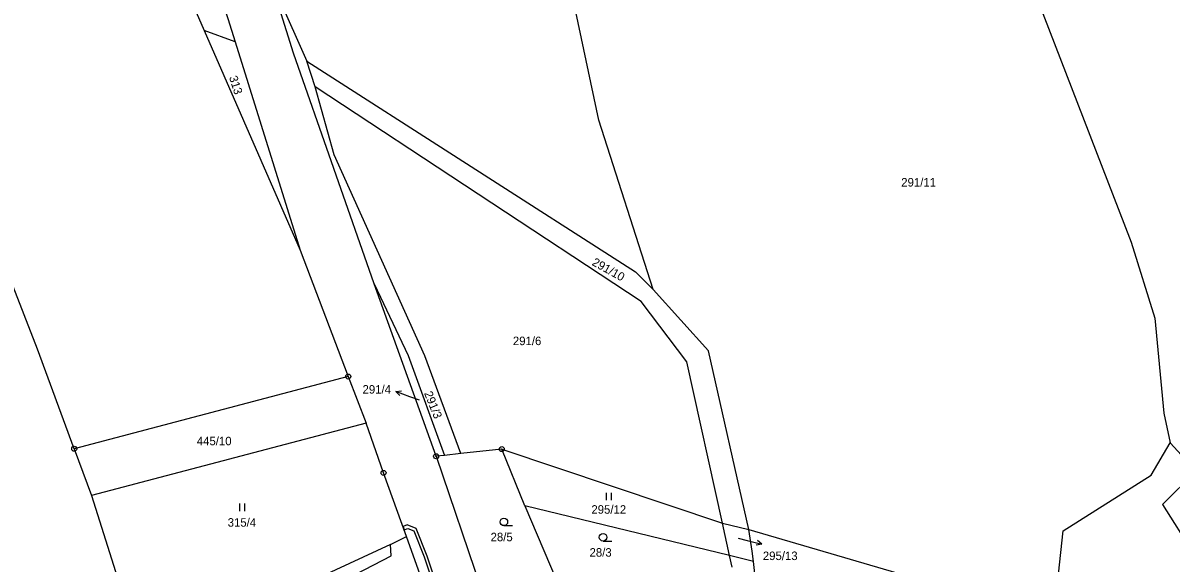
# Model space of a CAD drawing. Extents: x -680203 to -673936, y -1102717 to -1093650.
# Drawn here: x -676806.8 to -676577.2, y -1096610.9 to -1096503 of the extents above; entities that cross this region are included whole.
import ezdxf

# ---------------------------------------------------------------- set-up
doc = ezdxf.new("R2010")
doc.units = 0
for name, color, linetype in [('_Ideová část', 7, 'Continuous'), ('SOxx02xx_Koleje_param další_Popis10', 7, 'Continuous'), ('SOxx02xx_Staničení_Popis10', 7, 'Continuous'), ('SOxxxxxx_Koleje_hlavní_body_Popis10', 7, 'Continuous'), ('SOxxxxxx_Koleje_LN_parametry_Popis10', 7, 'Continuous'), ('SOxxxxxx_Osa_bod_P', 7, 'Continuous'), ('x_prac', 7, 'Continuous')]:
    doc.layers.add(name, color=color, linetype=linetype)

msp = doc.modelspace()

# ---------------------------------------------------------------- linework, layer by layer
at = {"layer": '_Ideová část'}
msp.add_circle((-677321.69, -1096651.16), 1076.75, dxfattribs=at)
at = {"layer": 'SOxx02xx_Koleje_param další_Popis10'}
for centre, radius in [((-676741.77, -1096573.6), 0.5), ((-676741.77, -1096573.6), 0.0303), ((-676796.59, -1096588.03), 0.5), ((-676796.59, -1096588.03), 0.0303), ((-676724.21, -1096589.54), 0.5), ((-676724.21, -1096589.54), 0.0303), ((-676711.08, -1096588.11), 0.5), ((-676711.08, -1096588.11), 0.0303), ((-676734.72, -1096592.86), 0.5), ((-676734.72, -1096592.86), 0.0303)]:
    msp.add_circle(centre, radius, dxfattribs=at)
at = {"layer": 'SOxx02xx_Staničení_Popis10'}
for p, q in [((-676732.26, -1096576.6), (-676731.15, -1096576.48)), ((-676729.44, -1096577.63), (-676732.26, -1096576.6)), ((-676732.26, -1096576.6), (-676731.49, -1096577.42)), ((-676727.55, -1096578.33), (-676729.44, -1096577.63)), ((-676663.78, -1096605.92), (-676662, -1096606.36)), ((-676662, -1096606.36), (-676659.09, -1096607.09)), ((-676659.09, -1096607.09), (-676660.18, -1096607.33)), ((-676659.09, -1096607.09), (-676659.94, -1096606.36))]:
    msp.add_line(p, q, dxfattribs=at)
at = {"layer": 'SOxxxxxx_Koleje_hlavní_body_Popis10'}
for p, q in [((-676690.16, -1096598.34), (-676690.16, -1096596.84)), ((-676689.16, -1096598.34), (-676689.16, -1096596.84)), ((-676763.46, -1096600.49), (-676763.46, -1096598.99)), ((-676762.46, -1096600.49), (-676762.46, -1096598.99)), ((-676710.65, -1096603.4), (-676708.9, -1096603.4)), ((-676690.82, -1096606.48), (-676689.07, -1096606.48))]:
    msp.add_line(p, q, dxfattribs=at)
for centre in [(-676710.65, -1096602.65), (-676690.82, -1096605.73)]:
    msp.add_circle(centre, 0.75, dxfattribs=at)
at = {"layer": 'SOxxxxxx_Koleje_LN_parametry_Popis10'}
msp.add_lwpolyline([(-676716.61, -1096637.69), (-676726, -1096609.47), (-676728.21, -1096604), (-676729.99, -1096603.26), (-676730.83, -1096603.59), (-676730.6, -1096604.23), (-676729.89, -1096603.96), (-676728.67, -1096604.46), (-676726.58, -1096609.65), (-676717.18, -1096637.86)], dxfattribs=at)
at = {"layer": 'x_prac'}
for p, q in [((-676757.24, -1096494.44), (-676750.06, -1096510.59)), ((-676770.61, -1096504.43), (-676751.38, -1096548.36)), ((-676764.42, -1096506.72), (-676770.61, -1096504.43)), ((-676764.42, -1096506.72), (-676751.38, -1096548.36)), ((-676748.4, -1096515.73), (-676750.06, -1096510.59)), ((-676751.38, -1096548.36), (-676741.77, -1096573.6)), ((-676724.21, -1096589.54), (-676736.58, -1096555.07)), ((-676741.77, -1096573.6), (-676796.59, -1096588.03)), ((-676741.77, -1096573.6), (-676738.21, -1096582.95)), ((-676738.21, -1096582.95), (-676793.11, -1096597.4)), ((-676577.38, -1096586.88), (-676572.18, -1096592.51)), ((-676796.59, -1096588.03), (-676793.11, -1096597.4)), ((-676722.54, -1096589.36), (-676724.21, -1096589.54)), ((-676724.21, -1096589.54), (-676712.57, -1096623.67)), ((-676719.25, -1096589), (-676722.54, -1096589.36)), ((-676711.08, -1096588.11), (-676719.25, -1096589)), ((-676711.08, -1096588.11), (-676666.93, -1096602.93)), ((-676706.46, -1096599.44), (-676711.08, -1096588.11)), ((-676665.56, -1096609.34), (-676706.46, -1096599.44)), ((-676706.46, -1096599.44), (-676700.18, -1096614.19)), ((-676666.93, -1096602.93), (-676661.68, -1096604.14)), ((-676665.56, -1096609.34), (-676666.93, -1096602.93)), ((-676733.3, -1096607.18), (-676730.11, -1096605.57)), ((-676718.2, -1096639.29), (-676730.11, -1096605.57)), ((-676661.68, -1096604.14), (-676613.18, -1096618.31)), ((-676733.3, -1096607.18), (-676756.36, -1096617.77)), ((-676660.74, -1096610.54), (-676665.56, -1096609.34)), ((-676665.01, -1096611.7), (-676665.56, -1096609.34))]:
    msp.add_line(p, q, dxfattribs=at)
for points in [[(-676829.51, -1096326.47), (-676820.92, -1096365.47), (-676799.7, -1096435.97), (-676796.48, -1096445.33), (-676770.61, -1096504.43)], [(-676705.38, -1096366.15), (-676701.9, -1096376.19), (-676689.24, -1096408.93), (-676677.03, -1096441.79), (-676674.6, -1096448.21), (-676644.28, -1096466.25), (-676611.1, -1096479.64), (-676585.19, -1096546.75), (-676580.45, -1096561.95), (-676578.66, -1096580.93), (-676577.38, -1096586.88)], [(-676680.79, -1096556.2), (-676691.67, -1096522.37), (-676696.74, -1096498.5), (-676697.53, -1096477.5), (-676700.76, -1096453.19), (-676705.44, -1096436.91), (-676701.58, -1096405.8)], [(-676775.54, -1096472.3), (-676765.87, -1096502.08), (-676764.42, -1096506.72)], [(-676736.58, -1096555.07), (-676752.7, -1096509.01), (-676757.24, -1096494.44)], [(-676750.06, -1096510.59), (-676684.33, -1096552.7), (-676680.79, -1096556.2)], [(-676719.25, -1096589), (-676726.47, -1096569.45), (-676744.58, -1096529.32), (-676748.4, -1096515.73)], [(-676666.93, -1096602.93), (-676674.08, -1096570.66), (-676683.21, -1096558.62), (-676748.4, -1096515.73)], [(-676796.59, -1096588.03), (-676803.96, -1096568.11), (-676824.04, -1096516.51)], [(-676736.58, -1096555.07), (-676729.82, -1096569.37), (-676722.54, -1096589.36)], [(-676661.68, -1096604.14), (-676669.74, -1096568.45), (-676680.79, -1096556.2)], [(-676730.11, -1096605.57), (-676734.72, -1096592.86), (-676738.21, -1096582.95)], [(-676613.18, -1096618.31), (-676599.76, -1096613.09), (-676598.77, -1096604.41), (-676581.21, -1096593.33), (-676577.38, -1096586.88)], [(-676572.18, -1096592.51), (-676578.95, -1096599.2), (-676572.83, -1096608.78), (-676575.4, -1096622.86), (-676571.76, -1096628.2), (-676581.81, -1096648.56), (-676581.91, -1096659.58), (-676576.87, -1096668.7), (-676567.39, -1096675.78), (-676565.67, -1096688.73), (-676558.87, -1096694.53), (-676558.25, -1096706.77)], [(-676793.11, -1096597.4), (-676784.7, -1096623.98), (-676784.55, -1096631.28)], [(-676660.74, -1096610.54), (-676660.98, -1096608.48), (-676661.68, -1096604.14)], [(-676736.66, -1096647.09), (-676743.88, -1096614.96), (-676733.21, -1096609.43), (-676733.3, -1096607.18)], [(-676654.54, -1096634.65), (-676659.68, -1096620.25), (-676660.74, -1096610.54)]]:
    msp.add_lwpolyline(points, dxfattribs=at)

# ---------------------------------------------------------------- texts
at = {"layer": 'SOxxxxxx_Osa_bod_P'}
for s, rotation, p in [('313', 288, (-676765.65, -1096513.8)), ('291/10', 331, (-676693.18, -1096551.26)), ('291/3', 292, (-676726.65, -1096576.93))]:
    msp.add_text(s, height=1.7, rotation=rotation, dxfattribs=at).set_placement(p)
for s, p in [('291/11', (-676631.18, -1096535.64)), ('291/6', (-676708.85, -1096567.33)), ('291/4', (-676738.92, -1096577.02)), ('445/10', (-676772.07, -1096587.34)), ('295/12', (-676693.15, -1096601.02)), ('315/4', (-676765.89, -1096603.61)), ('28/5', (-676713.31, -1096606.52)), ('28/3', (-676693.52, -1096609.6)), ('295/13', (-676658.86, -1096610.28))]:
    msp.add_text(s, height=1.7, dxfattribs=at).set_placement(p)

doc.saveas('drawing.dxf')
